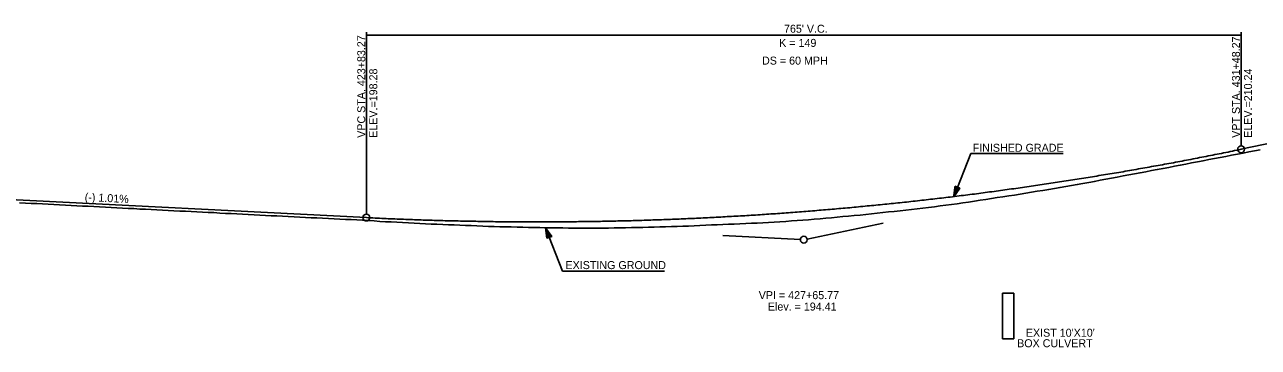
# Model space of a CAD drawing. Extents: x 69 to 2003113, y 512 to 837401.
# Drawn here: x 1920448 to 1921526, y 830882 to 831165 of the extents above; entities that cross this region are included whole.
import ezdxf

# ---------------------------------------------------------------- set-up
doc = ezdxf.new("R2010")
doc.units = 0
for name, color, linetype in [('BR_CENTER LINE BASELINE', 7, 'Continuous'), ('BR_CONCRETE', 7, 'Continuous'), ('BR_GRID DOTS', 7, 'Continuous'), ('BR_GRID LINES', 7, 'Continuous'), ('BR_TEXT', 7, 'Continuous'), ('RD_PD_ALT1_TrvlWay', 7, 'Continuous'), ('RD_SHT_IplotShp', 7, 'Continuous'), ('RD_XS_PaveShd', 7, 'Continuous')]:
    doc.layers.add(name, color=color, linetype=linetype)

msp = doc.modelspace()

# ---------------------------------------------------------------- linework, layer by layer
at = {"layer": 'BR_CENTER LINE BASELINE'}
for p, q in [((1921198.4, 830990.7), (1921131.8, 830976.9)), ((1921058, 830979.9), (1921125.9, 830976.5))]:
    msp.add_line(p, q, dxfattribs=at)
msp.add_circle((1921128.9, 830976.3), 3, dxfattribs=at)
at = {"layer": 'BR_GRID DOTS'}
for p, q in [((1920746.4, 831158), (1920746.4, 830998.7)), ((1921511.4, 831158), (1921511.4, 831058.5)), ((1920746.4, 831155.5), (1921511.4, 831155.5))]:
    msp.add_line(p, q, dxfattribs=at)
for centre in [(1921511.4, 831055.5), (1920746.4, 830995.7)]:
    msp.add_circle(centre, 3, dxfattribs=at)
at = {"layer": 'BR_GRID LINES'}
for p, q in [((1921518.1, 831056.9), (1921603.1, 831074.5)), ((1921511.4, 831055.5), (1921518.1, 831056.9)), ((1920318.1, 831017.4), (1920746.4, 830995.7))]:
    msp.add_line(p, q, dxfattribs=at)
msp.add_spline([(1920746.4, 830995.7), (1920761.7, 830994.9), (1920777, 830994.3), (1920792.3, 830993.7), (1920807.6, 830993.2), (1920822.9, 830992.8), (1920838.2, 830992.5), (1920853.5, 830992.2), (1920868.8, 830992), (1920884.1, 830991.9), (1920899.4, 830991.9), (1920914.7, 830991.9), (1920930, 830992.1), (1920945.3, 830992.3), (1920960.6, 830992.6), (1920975.9, 830992.9), (1920991.2, 830993.4), (1921006.5, 830993.9), (1921021.8, 830994.5), (1921037.1, 830995.2), (1921052.4, 830996), (1921067.7, 830996.8), (1921083, 830997.7), (1921098.3, 830998.7), (1921113.6, 830999.8), (1921128.9, 831001), (1921144.2, 831002.2), (1921159.5, 831003.5), (1921174.8, 831004.9), (1921190.1, 831006.4), (1921205.4, 831007.9), (1921220.7, 831009.5), (1921236, 831011.3), (1921251.3, 831013), (1921266.6, 831014.9), (1921281.9, 831016.8), (1921297.2, 831018.9), (1921312.5, 831021), (1921327.8, 831023.2), (1921343.1, 831025.4), (1921358.4, 831027.8), (1921373.7, 831030.2), (1921389, 831032.7), (1921404.3, 831035.2), (1921419.6, 831037.9), (1921434.9, 831040.6), (1921450.2, 831043.4), (1921465.5, 831046.3), (1921480.8, 831049.3), (1921496.1, 831052.3), (1921511.4, 831055.5)], degree=3, dxfattribs=at)
at = {"layer": 'BR_TEXT'}
for points in [[(1921363.1, 831023.8), (1921368.1, 831024.6), (1921373.1, 831025.5), (1921378.1, 831026.4), (1921383.1, 831027.4), (1921388.1, 831028.3), (1921393.1, 831029.3), (1921398.1, 831030.2), (1921403.1, 831031.1), (1921408.1, 831032.1), (1921413.1, 831033), (1921418.1, 831033.9), (1921423.1, 831034.9), (1921428.1, 831035.8), (1921433.1, 831036.8), (1921438.1, 831037.7), (1921443.1, 831038.7), (1921448.1, 831039.6), (1921453.1, 831040.6), (1921458.1, 831041.5), (1921463.1, 831042.5), (1921468.1, 831043.5), (1921473.1, 831044.5), (1921478.1, 831045.5), (1921483.1, 831046.4), (1921488.1, 831047.4), (1921493.1, 831048.3), (1921498.1, 831049.2), (1921503.1, 831050.2), (1921508.1, 831051.2), (1921513.1, 831052.1), (1921518.1, 831053.1), (1921523.1, 831054.1), (1921528.1, 831055.1)], [(1920863.1, 830987.7), (1920868.1, 830987.6), (1920873.1, 830987.5), (1920878.1, 830987.3), (1920883.1, 830987.2), (1920888.1, 830987.1), (1920893.1, 830987), (1920898.1, 830986.9), (1920903.1, 830986.8), (1920908.1, 830986.7), (1920913.1, 830986.6), (1920918.1, 830986.6), (1920923.1, 830986.5), (1920928.1, 830986.4), (1920933.1, 830986.4), (1920938.1, 830986.4), (1920943.1, 830986.5), (1920948.1, 830986.5), (1920953.1, 830986.5), (1920958.1, 830986.5), (1920963.1, 830986.6), (1920968.1, 830986.6), (1920973.1, 830986.7), (1920978.1, 830986.9), (1920983.1, 830987), (1920988.1, 830987.1), (1920993.1, 830987.2), (1920998.1, 830987.4), (1921003.1, 830987.5), (1921008.1, 830987.7), (1921013.1, 830987.8), (1921018.1, 830988), (1921023.1, 830988.2), (1921028.1, 830988.3), (1921033.1, 830988.6), (1921038.1, 830988.8), (1921043.1, 830989), (1921048.1, 830989.2), (1921053.1, 830989.4), (1921058.1, 830989.6), (1921063.1, 830989.8), (1921068.1, 830990), (1921073.1, 830990.2), (1921078.1, 830990.4), (1921083.1, 830990.7), (1921088.1, 830990.9), (1921093.1, 830991.2), (1921098.1, 830991.5), (1921103.1, 830991.8), (1921108.1, 830992.1), (1921113.1, 830992.4), (1921118.1, 830992.7), (1921123.1, 830993.1), (1921128.1, 830993.4), (1921133.1, 830993.8), (1921138.1, 830994.2), (1921143.1, 830994.6), (1921148.1, 830995.1), (1921153.1, 830995.5), (1921158.1, 830996), (1921163.1, 830996.5), (1921168.1, 830997), (1921173.1, 830997.5), (1921178.1, 830997.9), (1921183.1, 830998.4), (1921188.1, 830999), (1921193.1, 830999.5), (1921198.1, 831000.1), (1921203.1, 831000.6), (1921208.1, 831001.1), (1921213.1, 831001.6), (1921218.1, 831002.2), (1921223.1, 831002.8), (1921228.1, 831003.4), (1921233.1, 831004), (1921238.1, 831004.6), (1921243.1, 831005.2), (1921248.1, 831005.9), (1921253.1, 831006.5), (1921258.1, 831007.1), (1921263.1, 831007.8), (1921268.1, 831008.5), (1921273.1, 831009.2), (1921278.1, 831010), (1921283.1, 831010.8), (1921288.1, 831011.6), (1921293.1, 831012.4), (1921298.1, 831013.2), (1921303.1, 831013.9), (1921308.1, 831014.7), (1921313.1, 831015.4), (1921318.1, 831016.2), (1921323.1, 831017), (1921328.1, 831017.9), (1921333.1, 831018.7), (1921338.1, 831019.5), (1921343.1, 831020.4), (1921348.1, 831021.2), (1921353.1, 831022.1), (1921358.1, 831022.9), (1921363.1, 831023.8)], [(1920443.1, 831008.6), (1920448.1, 831008.3), (1920453.1, 831008.1), (1920458.1, 831007.9), (1920463.1, 831007.6), (1920468.1, 831007.3), (1920473.1, 831007.1), (1920478.1, 831006.9), (1920483.1, 831006.6), (1920488.1, 831006.3), (1920493.1, 831006.1), (1920498.1, 831005.8), (1920503.1, 831005.6), (1920508.1, 831005.3), (1920513.1, 831005.1), (1920518.1, 831004.8), (1920523.1, 831004.5), (1920528.1, 831004.3), (1920533.1, 831004), (1920538.1, 831003.7), (1920543.1, 831003.5), (1920548.1, 831003.2), (1920553.1, 831003), (1920558.1, 831002.7), (1920563.1, 831002.4), (1920568.1, 831002.2), (1920573.1, 831002), (1920578.1, 831001.7), (1920583.1, 831001.4), (1920588.1, 831001.2), (1920593.1, 831000.9), (1920598.1, 831000.7), (1920603.1, 831000.4), (1920608.1, 831000.2), (1920613.1, 831000), (1920618.1, 830999.7), (1920623.1, 830999.4), (1920628.1, 830999.2), (1920633.1, 830998.9), (1920638.1, 830998.6), (1920643.1, 830998.4), (1920648.1, 830998.2), (1920653.1, 830997.9), (1920658.1, 830997.6), (1920663.1, 830997.3), (1920668.1, 830997.1), (1920673.1, 830996.9), (1920678.1, 830996.6), (1920683.1, 830996.4), (1920688.1, 830996.1), (1920693.1, 830995.8), (1920698.1, 830995.6), (1920703.1, 830995.4), (1920708.1, 830995.2), (1920713.1, 830995), (1920718.1, 830994.7), (1920723.1, 830994.4), (1920728.1, 830994.1), (1920733.1, 830993.9), (1920738.1, 830993.6), (1920743.1, 830993.3), (1920748.1, 830993), (1920753.1, 830992.7), (1920758.1, 830992.4), (1920763.1, 830992.1), (1920768.1, 830991.9), (1920773.1, 830991.6), (1920778.1, 830991.3), (1920783.1, 830991), (1920788.1, 830990.7), (1920793.1, 830990.5), (1920798.1, 830990.2), (1920803.1, 830990), (1920808.1, 830989.8), (1920813.1, 830989.6), (1920818.1, 830989.4), (1920823.1, 830989.2), (1920828.1, 830989), (1920833.1, 830988.8), (1920838.1, 830988.7), (1920843.1, 830988.5), (1920848.1, 830988.2), (1920853.1, 830988), (1920858.1, 830987.9), (1920863.1, 830987.7)]]:
    msp.add_lwpolyline(points, dxfattribs=at)
at = {"layer": 'RD_PD_ALT1_TrvlWay'}
for p, q in [((1921260, 831013.9), (1921274.9, 831051.9)), ((1921274.9, 831051.9), (1921355.7, 831051.9)), ((1921260, 831013.9), (1921261.2, 831023.1)), ((1921260, 831013.9), (1921261.2, 831023.1)), ((1921263.3, 831022.3), (1921260, 831013.9)), ((1921263.3, 831022.3), (1921260, 831013.9)), ((1921260, 831013.9), (1921265.3, 831021.4)), ((1921260, 831013.9), (1921265.3, 831021.4)), ((1921261.2, 831023.1), (1921265.3, 831021.4)), ((1921261.2, 831023.1), (1921265.3, 831021.4)), ((1920903.1, 830986.8), (1920918, 830948.8)), ((1920906.4, 830978.4), (1920903.1, 830986.8)), ((1920903.1, 830986.8), (1920908.5, 830979.2)), ((1920903.1, 830986.8), (1920904.3, 830977.6)), ((1920904.3, 830977.6), (1920908.5, 830979.2)), ((1920918, 830948.8), (1921007.2, 830948.8))]:
    msp.add_line(p, q, dxfattribs=at)
for points in [[(1921263.2, 831022.2), (1921260.1, 831014.4), (1921263.1, 831022.3), (1921260.2, 831014.8), (1921263, 831022.3), (1921260.2, 831015.1), (1921262.9, 831022.3), (1921260.2, 831015.4), (1921262.8, 831022.3), (1921260.3, 831015.9), (1921262.7, 831022.4), (1921260.4, 831016.4), (1921262.6, 831022.4), (1921260.4, 831016.8), (1921262.5, 831022.5), (1921260.5, 831017.3), (1921262.4, 831022.4), (1921260.5, 831017.7), (1921262.3, 831022.5), (1921260.6, 831018), (1921262.2, 831022.6), (1921260.6, 831018.5), (1921262.1, 831022.6), (1921260.7, 831019.1), (1921262, 831022.7), (1921260.8, 831019.5), (1921261.9, 831022.7), (1921260.8, 831020.1), (1921261.8, 831022.7), (1921260.9, 831020.6), (1921261.7, 831022.8), (1921261, 831021.1), (1921261.6, 831022.8), (1921261, 831021.5), (1921261.5, 831022.9), (1921261.1, 831022), (1921261.4, 831022.9), (1921261.2, 831022.5), (1921261.3, 831022.9)], [(1921263.2, 831022.2), (1921260.1, 831014.4), (1921263.1, 831022.3), (1921260.2, 831014.8), (1921263, 831022.3), (1921260.2, 831015.1), (1921262.9, 831022.3), (1921260.2, 831015.4), (1921262.8, 831022.3), (1921260.3, 831015.9), (1921262.7, 831022.4), (1921260.4, 831016.4), (1921262.6, 831022.4), (1921260.4, 831016.8), (1921262.5, 831022.5), (1921260.5, 831017.3), (1921262.4, 831022.4), (1921260.5, 831017.7), (1921262.3, 831022.5), (1921260.6, 831018), (1921262.2, 831022.6), (1921260.6, 831018.5), (1921262.1, 831022.6), (1921260.7, 831019.1), (1921262, 831022.7), (1921260.8, 831019.5), (1921261.9, 831022.7), (1921260.8, 831020.1), (1921261.8, 831022.7), (1921260.9, 831020.6), (1921261.7, 831022.8), (1921261, 831021.1), (1921261.6, 831022.8), (1921261, 831021.5), (1921261.5, 831022.9), (1921261.1, 831022), (1921261.4, 831022.9), (1921261.2, 831022.5), (1921261.3, 831022.9)], [(1921260.2, 831014.4), (1921263.3, 831022.1), (1921260.4, 831014.7), (1921263.4, 831022.1), (1921260.5, 831014.9), (1921263.5, 831022.1), (1921260.7, 831015.1), (1921263.5, 831022.1), (1921260.9, 831015.4), (1921263.6, 831022), (1921261.1, 831015.6), (1921263.7, 831022), (1921261.3, 831015.9), (1921263.8, 831022), (1921261.6, 831016.3), (1921263.9, 831021.9), (1921261.8, 831016.6), (1921264, 831021.9), (1921262, 831016.9), (1921264.1, 831021.9), (1921262.2, 831017.2), (1921264.1, 831021.9), (1921262.5, 831017.6), (1921264.2, 831021.8), (1921262.8, 831018), (1921264.3, 831021.8), (1921263, 831018.3), (1921264.4, 831021.8), (1921263.3, 831018.7), (1921264.4, 831021.7), (1921263.6, 831019.1), (1921264.5, 831021.7), (1921263.8, 831019.4), (1921264.6, 831021.6), (1921264, 831019.7), (1921264.7, 831021.5), (1921264.3, 831020.2), (1921264.8, 831021.6), (1921264.5, 831020.5), (1921265, 831021.5), (1921264.7, 831020.6), (1921265.1, 831021.4), (1921265.2, 831021.4), (1921265.1, 831021.4)], [(1921260.2, 831014.4), (1921263.3, 831022.1), (1921260.4, 831014.7), (1921263.4, 831022.1), (1921260.5, 831014.9), (1921263.5, 831022.1), (1921260.7, 831015.1), (1921263.5, 831022.1), (1921260.9, 831015.4), (1921263.6, 831022), (1921261.1, 831015.6), (1921263.7, 831022), (1921261.3, 831015.9), (1921263.8, 831022), (1921261.6, 831016.3), (1921263.9, 831021.9), (1921261.8, 831016.6), (1921264, 831021.9), (1921262, 831016.9), (1921264.1, 831021.9), (1921262.2, 831017.2), (1921264.1, 831021.9), (1921262.5, 831017.6), (1921264.2, 831021.8), (1921262.8, 831018), (1921264.3, 831021.8), (1921263, 831018.3), (1921264.4, 831021.8), (1921263.3, 831018.7), (1921264.4, 831021.7), (1921263.6, 831019.1), (1921264.5, 831021.7), (1921263.8, 831019.4), (1921264.6, 831021.6), (1921264, 831019.7), (1921264.7, 831021.5), (1921264.3, 831020.2), (1921264.8, 831021.6), (1921264.5, 831020.5), (1921265, 831021.5), (1921264.7, 831020.6), (1921265.1, 831021.4), (1921265.2, 831021.4), (1921265.1, 831021.4)], [(1920906.3, 830978.5), (1920903.2, 830986.3), (1920906.2, 830978.4), (1920903.3, 830985.9), (1920906.1, 830978.4), (1920903.3, 830985.6), (1920906, 830978.4), (1920903.3, 830985.3), (1920906, 830978.3), (1920903.4, 830984.8), (1920905.8, 830978.3), (1920903.5, 830984.3), (1920905.7, 830978.3), (1920903.6, 830983.9), (1920905.6, 830978.2), (1920903.6, 830983.4), (1920905.5, 830978.2), (1920903.7, 830983), (1920905.5, 830978.1), (1920903.7, 830982.7), (1920905.3, 830978.1), (1920903.8, 830982.2), (1920905.2, 830978.1), (1920903.9, 830981.6), (1920905.2, 830978), (1920903.9, 830981.2), (1920905, 830978), (1920904, 830980.5), (1920904.9, 830978), (1920904.1, 830980), (1920904.8, 830977.9), (1920904.1, 830979.6), (1920904.7, 830977.9), (1920904.2, 830979.2), (1920904.6, 830977.8), (1920904.2, 830978.7), (1920904.5, 830977.8), (1920904.3, 830978.2), (1920904.4, 830977.8)], [(1920903.4, 830986.3), (1920906.4, 830978.5), (1920903.5, 830986), (1920906.5, 830978.6), (1920903.7, 830985.8), (1920906.6, 830978.6), (1920903.9, 830985.6), (1920906.7, 830978.6), (1920904.1, 830985.3), (1920906.7, 830978.6), (1920904.2, 830985.1), (1920906.8, 830978.7), (1920904.5, 830984.8), (1920906.9, 830978.7), (1920904.7, 830984.4), (1920907, 830978.7), (1920904.9, 830984.1), (1920907.1, 830978.7), (1920905.1, 830983.7), (1920907.2, 830978.8), (1920905.4, 830983.4), (1920907.3, 830978.8), (1920905.6, 830983.1), (1920907.3, 830978.9), (1920905.9, 830982.6), (1920907.4, 830978.9), (1920906.2, 830982.3), (1920907.5, 830978.9), (1920906.5, 830982), (1920907.6, 830979), (1920906.7, 830981.6), (1920907.7, 830979), (1920906.9, 830981.2), (1920907.8, 830979.1), (1920907.2, 830981), (1920907.8, 830979.1), (1920907.5, 830980.5), (1920908, 830979.1), (1920907.6, 830980.2), (1920908.1, 830979.2), (1920907.8, 830980.1), (1920908.2, 830979.3), (1920908.3, 830979.3), (1920908.2, 830979.3)]]:
    msp.add_lwpolyline(points, dxfattribs=at)
at = {"layer": 'RD_XS_PaveShd'}
for p, q in [((1921312.7, 830929.5), (1921302.7, 830929.5)), ((1921302.7, 830929.5), (1921302.7, 830889.5)), ((1921312.7, 830889.5), (1921312.7, 830929.5)), ((1921302.7, 830889.5), (1921312.7, 830889.5))]:
    msp.add_line(p, q, dxfattribs=at)

# ---------------------------------------------------------------- texts
at = {"layer": 'BR_CENTER LINE BASELINE'}
msp.add_text('(-) 1.01%', height=7, rotation=357.1023, dxfattribs=at).set_placement((1920499.9, 831010.3))
at = {"layer": 'BR_CONCRETE'}
for s, p in [('VPC STA. 423+83.27 ', (1920745.4, 831065.5)), ('VPT STA. 431+48.27 ', (1921510.4, 831065.5)), ('ELEV.=198.28', (1920755.9, 831065.5)), ('ELEV.=210.24', (1921520.9, 831065.5))]:
    msp.add_text(s, height=7, rotation=90, dxfattribs=at).set_placement(p)
at = {"layer": 'BR_GRID DOTS'}
for s, p in [("765' V.C.", (1921111.6, 831157.5)), ('K = 149', (1921107.4, 831145.1)), ('DS = 60 MPH', (1921092.4, 831129.6))]:
    msp.add_text(s, height=7, dxfattribs=at).set_placement(p)
at = {"layer": 'RD_PD_ALT1_TrvlWay'}
for s, p in [('FINISHED GRADE', (1921276.6, 831053.3)), ('EXISTING GROUND', (1920920.5, 830950.6))]:
    msp.add_text(s, height=7, dxfattribs=at).set_placement(p)
at = {"layer": 'RD_SHT_IplotShp'}
for s, p in [('VPI = 427+65.77', (1921089.5, 830924.3)), ('Elev. = 194.41', (1921097.5, 830914.3))]:
    msp.add_text(s, height=7, dxfattribs=at).set_placement(p)
at = {"layer": 'RD_XS_PaveShd'}
for s, p in [('BOX CULVERT', (1921315.5, 830882.2)), ("EXIST 10'X10'", (1921323.1, 830891.4))]:
    msp.add_text(s, height=7, dxfattribs=at).set_placement(p)

doc.saveas('drawing.dxf')
